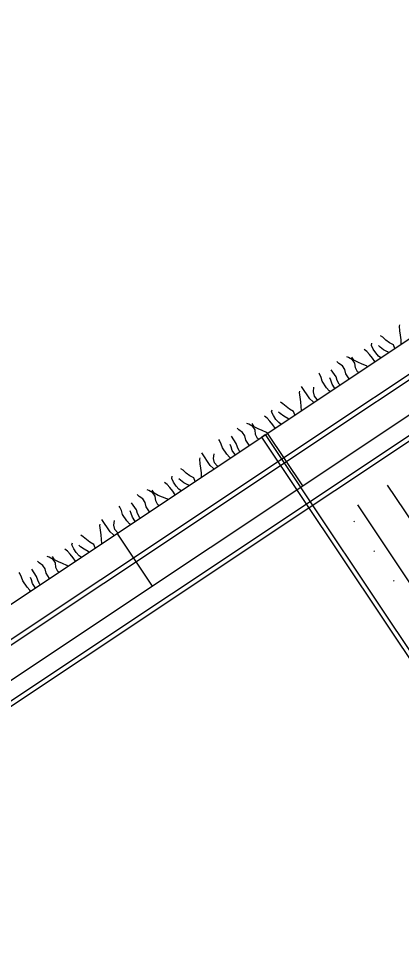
# Model space of a CAD drawing. Extents: x 638850 to 644908, y 297188 to 298900.
# Drawn here: x 643120.7 to 643142.5, y 297715.7 to 297769.1 of the extents above; entities that cross this region are included whole.
import ezdxf

# ---------------------------------------------------------------- set-up
doc = ezdxf.new("R2010")
doc.units = 0
for name, color, linetype in [('13', 7, 'Continuous'), ('4', 7, 'Continuous'), ('5', 7, 'Continuous'), ('7', 7, 'Continuous'), ('8', 7, 'Continuous'), ('9', 7, 'Continuous')]:
    doc.layers.add(name, color=color, linetype=linetype)

msp = doc.modelspace()

# ---------------------------------------------------------------- linework, layer by layer
at = {"layer": '13'}
for p, q in [((643144.761, 297737.917), (643141.749, 297742.433)), ((643143.067, 297736.788), (643140.055, 297741.304)), ((643139.83, 297740.338), (643139.869, 297740.364)), ((643140.959, 297738.644), (643140.998, 297738.67)), ((643142.088, 297736.951), (643142.127, 297736.977))]:
    msp.add_line(p, q, dxfattribs=at)
at = {"layer": '4'}
msp.add_lwpolyline([(643281.395, 297840.752), (643094.37, 297716.022), (643094.214, 297716.257), (643281.239, 297840.986)], close=True, dxfattribs=at)
at = {"layer": '5'}
for p, q in [((643093.743, 297717.948), (643280.768, 297842.678)), ((643094.841, 297714.331), (643281.864, 297839.058)), ((643136.911, 297742.388), (643134.903, 297745.397)), ((643128.331, 297736.664), (643126.322, 297739.676))]:
    msp.add_line(p, q, dxfattribs=at)
at = {"layer": '7'}
for p, q in [((643134.561, 297745.166), (643134.776, 297745.309)), ((643134.561, 297745.166), (643144.987, 297729.533)), ((643134.776, 297745.309), (643145.202, 297729.676))]:
    msp.add_line(p, q, dxfattribs=at)
at = {"layer": '8'}
msp.add_lwpolyline([(643282.481, 297837.972), (643095.595, 297713.336), (643095.438, 297713.569), (643282.324, 297838.207)], close=True, dxfattribs=at)
at = {"layer": '9'}
for p, q in [((643142.426, 297751.509), (643142.441, 297751.584)), ((643142.456, 297751.245), (643142.426, 297751.509)), ((643142.491, 297750.986), (643142.456, 297751.245)), ((643141.472, 297750.873), (643141.342, 297750.958)), ((643141.652, 297750.708), (643141.472, 297750.873)), ((643141.853, 297750.56), (643141.652, 297750.708)), ((643142.523, 297750.723), (643142.491, 297750.986)), ((643142.531, 297750.483), (643142.523, 297750.723)), ((643140.569, 297750.051), (643140.417, 297750.169)), ((643140.826, 297750.405), (643140.855, 297750.526)), ((643140.932, 297750.192), (643140.826, 297750.405)), ((643141.079, 297749.971), (643140.932, 297750.192)), ((643141.32, 297750.307), (643141.228, 297750.389)), ((643141.522, 297750.157), (643141.32, 297750.307)), ((643141.748, 297750.033), (643141.522, 297750.157)), ((643142.085, 297750.431), (643141.853, 297750.56)), ((643142.155, 297750.232), (643142.085, 297750.431)), ((643139.524, 297749.709), (643139.423, 297749.751)), ((643139.753, 297749.58), (643139.524, 297749.709)), ((643139.832, 297749.56), (643139.714, 297749.737)), ((643140.721, 297749.879), (643140.569, 297750.051)), ((643140.894, 297749.673), (643140.721, 297749.879)), ((643141.025, 297749.478), (643140.894, 297749.673)), ((643141.235, 297749.793), (643141.079, 297749.971)), ((643141.357, 297749.7), (643141.235, 297749.793)), ((643141.807, 297750), (643141.748, 297750.033)), ((643138.969, 297749.375), (643138.863, 297749.48)), ((643139.175, 297749.231), (643138.969, 297749.375)), ((643139.305, 297749.036), (643139.175, 297749.231)), ((643139.883, 297749.385), (643139.753, 297749.58)), ((643140.06, 297749.438), (643139.832, 297749.56)), ((643139.915, 297749.122), (643139.883, 297749.385)), ((643140.033, 297748.89), (643139.915, 297749.122)), ((643140.297, 297749.34), (643140.06, 297749.438)), ((643140.545, 297749.231), (643140.297, 297749.34)), ((643140.595, 297749.191), (643140.545, 297749.231)), ((643137.857, 297748.772), (643137.823, 297748.823)), ((643137.958, 297748.566), (643137.857, 297748.772)), ((643138.026, 297748.355), (643137.958, 297748.566)), ((643138.519, 297748.41), (643138.465, 297748.546)), ((643138.81, 297748.604), (643138.535, 297749.016)), ((643138.883, 297748.397), (643138.81, 297748.604)), ((643139.36, 297748.788), (643139.305, 297749.036)), ((643139.554, 297748.497), (643139.36, 297748.788)), ((643140.087, 297748.853), (643140.033, 297748.89)), ((643137.317, 297747.352), (643136.841, 297748.066)), ((643138.27, 297747.988), (643138.026, 297748.355)), ((643138.586, 297748.199), (643138.519, 297748.41)), ((643138.73, 297747.984), (643138.586, 297748.199)), ((643138.984, 297748.19), (643138.883, 297748.397)), ((643139.025, 297748.144), (643138.984, 297748.19)), ((643136.731, 297747.711), (643136.746, 297747.786)), ((643136.761, 297747.446), (643136.731, 297747.711)), ((643137.52, 297747.744), (643137.551, 297748.01)), ((643137.575, 297747.496), (643137.52, 297747.744)), ((643137.731, 297747.318), (643137.575, 297747.496)), ((643138.422, 297747.816), (643138.27, 297747.988)), ((643138.47, 297747.775), (643138.422, 297747.816)), ((643138.752, 297747.963), (643138.73, 297747.984)), ((643135.777, 297747.074), (643135.647, 297747.16)), ((643135.959, 297746.911), (643135.777, 297747.074)), ((643136.795, 297747.187), (643136.761, 297747.446)), ((643136.827, 297746.924), (643136.795, 297747.187)), ((643137.494, 297747.196), (643137.317, 297747.352)), ((643137.535, 297747.151), (643137.494, 297747.196)), ((643137.76, 297747.301), (643137.731, 297747.318)), ((643135.131, 297746.607), (643135.16, 297746.728)), ((643135.237, 297746.393), (643135.131, 297746.607)), ((643135.625, 297746.508), (643135.533, 297746.591)), ((643135.826, 297746.358), (643135.625, 297746.508)), ((643136.157, 297746.762), (643135.959, 297746.911)), ((643136.39, 297746.633), (643136.157, 297746.762)), ((643136.46, 297746.434), (643136.39, 297746.633)), ((643136.836, 297746.684), (643136.827, 297746.924)), ((643133.828, 297745.911), (643133.727, 297745.953)), ((643134.058, 297745.782), (643133.828, 297745.911)), ((643134.137, 297745.761), (643134.019, 297745.938)), ((643134.874, 297746.253), (643134.722, 297746.371)), ((643135.025, 297746.08), (643134.874, 297746.253)), ((643135.199, 297745.875), (643135.025, 297746.08)), ((643135.384, 297746.173), (643135.237, 297746.393)), ((643135.539, 297745.995), (643135.384, 297746.173)), ((643135.661, 297745.901), (643135.539, 297745.995)), ((643136.052, 297746.235), (643135.826, 297746.358)), ((643136.111, 297746.201), (643136.052, 297746.235)), ((643133.273, 297745.577), (643133.167, 297745.681)), ((643133.479, 297745.432), (643133.273, 297745.577)), ((643133.609, 297745.237), (643133.479, 297745.432)), ((643134.188, 297745.587), (643134.058, 297745.782)), ((643134.364, 297745.639), (643134.137, 297745.761)), ((643134.22, 297745.324), (643134.188, 297745.587)), ((643134.602, 297745.542), (643134.364, 297745.639)), ((643134.849, 297745.433), (643134.602, 297745.542)), ((643134.901, 297745.394), (643134.849, 297745.433)), ((643135.329, 297745.68), (643135.199, 297745.875)), ((643132.162, 297744.974), (643132.128, 297745.025)), ((643132.263, 297744.767), (643132.162, 297744.974)), ((643133.114, 297744.805), (643132.84, 297745.217)), ((643133.665, 297744.99), (643133.609, 297745.237)), ((643133.859, 297744.699), (643133.665, 297744.99)), ((643134.338, 297745.092), (643134.22, 297745.324)), ((643134.393, 297745.056), (643134.338, 297745.092)), ((643132.33, 297744.557), (643132.263, 297744.767)), ((643132.575, 297744.19), (643132.33, 297744.557)), ((643132.823, 297744.612), (643132.769, 297744.748)), ((643132.891, 297744.401), (643132.823, 297744.612)), ((643133.034, 297744.186), (643132.891, 297744.401)), ((643133.187, 297744.598), (643133.114, 297744.805)), ((643133.288, 297744.392), (643133.187, 297744.598)), ((643133.329, 297744.346), (643133.288, 297744.392)), ((643131.035, 297743.912), (643131.05, 297743.987)), ((643131.065, 297743.648), (643131.035, 297743.912)), ((643131.621, 297743.554), (643131.145, 297744.267)), ((643131.825, 297743.945), (643131.856, 297744.212)), ((643131.88, 297743.698), (643131.825, 297743.945)), ((643132.727, 297744.017), (643132.575, 297744.19)), ((643132.775, 297743.976), (643132.727, 297744.017)), ((643133.058, 297744.165), (643133.034, 297744.186)), ((643130.081, 297743.276), (643129.951, 297743.361)), ((643130.263, 297743.113), (643130.081, 297743.276)), ((643131.1, 297743.389), (643131.065, 297743.648)), ((643131.132, 297743.126), (643131.1, 297743.389)), ((643131.798, 297743.398), (643131.621, 297743.554)), ((643131.839, 297743.352), (643131.798, 297743.398)), ((643132.035, 297743.52), (643131.88, 297743.698)), ((643132.065, 297743.503), (643132.035, 297743.52)), ((643129.435, 297742.809), (643129.464, 297742.93)), ((643129.541, 297742.595), (643129.435, 297742.809)), ((643129.929, 297742.71), (643129.837, 297742.792)), ((643130.131, 297742.56), (643129.929, 297742.71)), ((643130.464, 297742.965), (643130.263, 297743.113)), ((643130.694, 297742.834), (643130.464, 297742.965)), ((643130.764, 297742.635), (643130.694, 297742.834)), ((643131.14, 297742.886), (643131.132, 297743.126)), ((643128.133, 297742.112), (643128.032, 297742.154)), ((643129.178, 297742.454), (643129.026, 297742.572)), ((643129.33, 297742.282), (643129.178, 297742.454)), ((643129.503, 297742.076), (643129.33, 297742.282)), ((643129.688, 297742.374), (643129.541, 297742.595)), ((643129.844, 297742.196), (643129.688, 297742.374)), ((643129.966, 297742.103), (643129.844, 297742.196)), ((643130.357, 297742.437), (643130.131, 297742.56)), ((643130.416, 297742.403), (643130.357, 297742.437)), ((643127.578, 297741.778), (643127.472, 297741.883)), ((643127.784, 297741.634), (643127.578, 297741.778)), ((643127.914, 297741.439), (643127.784, 297741.634)), ((643128.362, 297741.983), (643128.133, 297742.112)), ((643128.441, 297741.963), (643128.323, 297742.14)), ((643128.492, 297741.788), (643128.362, 297741.983)), ((643128.669, 297741.841), (643128.441, 297741.963)), ((643128.524, 297741.525), (643128.492, 297741.788)), ((643128.906, 297741.743), (643128.669, 297741.841)), ((643129.154, 297741.634), (643128.906, 297741.743)), ((643129.205, 297741.596), (643129.154, 297741.634)), ((643129.633, 297741.881), (643129.503, 297742.076)), ((643126.466, 297741.176), (643126.432, 297741.226)), ((643126.567, 297740.969), (643126.466, 297741.176)), ((643127.419, 297741.007), (643127.144, 297741.419)), ((643127.969, 297741.191), (643127.914, 297741.439)), ((643128.163, 297740.901), (643127.969, 297741.191)), ((643128.642, 297741.293), (643128.524, 297741.525)), ((643128.698, 297741.257), (643128.642, 297741.293)), ((643126.635, 297740.758), (643126.567, 297740.969)), ((643126.879, 297740.392), (643126.635, 297740.758)), ((643127.128, 297740.813), (643127.074, 297740.949)), ((643127.195, 297740.602), (643127.128, 297740.813)), ((643127.339, 297740.387), (643127.195, 297740.602)), ((643127.492, 297740.8), (643127.419, 297741.007)), ((643127.593, 297740.593), (643127.492, 297740.8)), ((643127.634, 297740.548), (643127.593, 297740.593)), ((643125.34, 297740.114), (643125.355, 297740.189)), ((643125.37, 297739.849), (643125.34, 297740.114)), ((643125.926, 297739.755), (643125.45, 297740.469)), ((643126.129, 297740.147), (643126.162, 297740.414)), ((643126.184, 297739.899), (643126.129, 297740.147)), ((643127.031, 297740.219), (643126.879, 297740.392)), ((643127.079, 297740.178), (643127.031, 297740.219)), ((643127.363, 297740.367), (643127.339, 297740.387)), ((643124.386, 297739.478), (643124.256, 297739.563)), ((643125.404, 297739.59), (643125.37, 297739.849)), ((643125.436, 297739.327), (643125.404, 297739.59)), ((643126.103, 297739.599), (643125.926, 297739.755)), ((643126.144, 297739.554), (643126.103, 297739.599)), ((643126.34, 297739.721), (643126.184, 297739.899)), ((643126.369, 297739.704), (643126.34, 297739.721)), ((643123.74, 297739.01), (643123.769, 297739.131)), ((643123.846, 297738.796), (643123.74, 297739.01)), ((643124.233, 297738.911), (643124.142, 297738.994)), ((643124.568, 297739.314), (643124.386, 297739.478)), ((643124.768, 297739.166), (643124.568, 297739.314)), ((643124.999, 297739.036), (643124.768, 297739.166)), ((643125.069, 297738.837), (643124.999, 297739.036)), ((643125.444, 297739.088), (643125.436, 297739.327)), ((643123.483, 297738.656), (643123.331, 297738.774)), ((643123.634, 297738.483), (643123.483, 297738.656)), ((643123.808, 297738.278), (643123.634, 297738.483)), ((643123.993, 297738.576), (643123.846, 297738.796)), ((643124.148, 297738.398), (643123.993, 297738.576)), ((643124.435, 297738.762), (643124.233, 297738.911)), ((643124.663, 297738.639), (643124.435, 297738.762)), ((643124.72, 297738.604), (643124.663, 297738.639)), ((643121.882, 297737.98), (643121.778, 297738.085)), ((643122.088, 297737.836), (643121.882, 297737.98)), ((643122.437, 297738.314), (643122.336, 297738.356)), ((643122.667, 297738.185), (643122.437, 297738.314)), ((643122.746, 297738.164), (643122.628, 297738.342)), ((643122.797, 297737.99), (643122.667, 297738.185)), ((643122.973, 297738.042), (643122.746, 297738.164)), ((643122.829, 297737.727), (643122.797, 297737.99)), ((643123.212, 297737.946), (643122.973, 297738.042)), ((643123.458, 297737.836), (643123.212, 297737.946)), ((643123.938, 297738.083), (643123.808, 297738.278)), ((643124.27, 297738.304), (643124.148, 297738.398)), ((643120.771, 297737.377), (643120.737, 297737.428)), ((643120.872, 297737.171), (643120.771, 297737.377)), ((643121.723, 297737.209), (643121.449, 297737.62)), ((643122.218, 297737.64), (643122.088, 297737.836)), ((643122.274, 297737.393), (643122.218, 297737.64)), ((643122.468, 297737.102), (643122.274, 297737.393)), ((643122.947, 297737.495), (643122.829, 297737.727)), ((643123.002, 297737.459), (643122.947, 297737.495)), ((643123.51, 297737.797), (643123.458, 297737.836)), ((643120.939, 297736.96), (643120.872, 297737.171)), ((643121.184, 297736.593), (643120.939, 297736.96)), ((643121.432, 297737.015), (643121.378, 297737.151)), ((643121.5, 297736.804), (643121.432, 297737.015)), ((643121.796, 297737.001), (643121.723, 297737.209)), ((643121.897, 297736.795), (643121.796, 297737.001)), ((643121.336, 297736.42), (643121.184, 297736.593)), ((643121.384, 297736.379), (643121.336, 297736.42)), ((643121.643, 297736.589), (643121.5, 297736.804)), ((643121.667, 297736.568), (643121.643, 297736.589)), ((643121.938, 297736.749), (643121.897, 297736.795))]:
    msp.add_line(p, q, dxfattribs=at)

doc.saveas('drawing.dxf')
